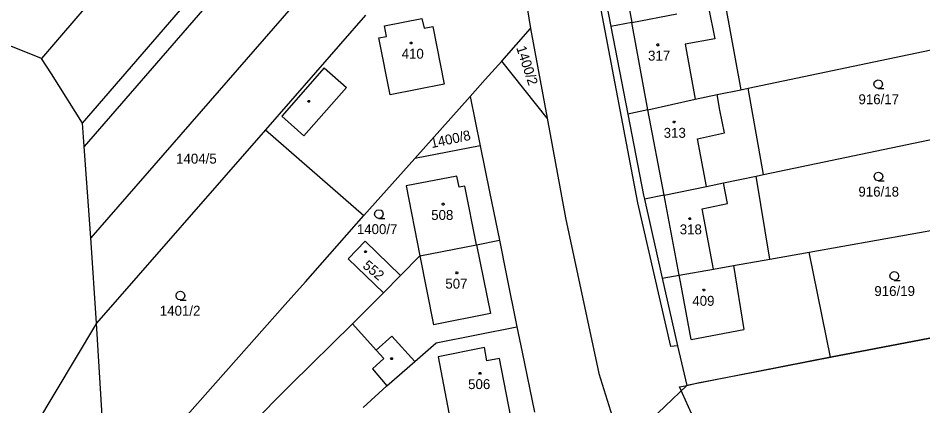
# Model space of a CAD drawing. Extents: x -580630 to -576196, y -1189024 to -1183567.
# Drawn here: x -578252.1 to -578097.2, y -1186521.5 to -1186455.1 of the extents above; entities that cross this region are included whole.
import ezdxf

# ---------------------------------------------------------------- set-up
doc = ezdxf.new("R2010")
doc.units = 0
for name, color, linetype in [('Vrstva 1', 7, 'Continuous'), ('Vrstva 18', 7, 'Continuous'), ('Vrstva 19', 7, 'Continuous'), ('Vrstva 25', 7, 'Continuous'), ('Vrstva 4', 7, 'Continuous'), ('Vrstva 63', 7, 'Continuous')]:
    doc.layers.add(name, color=color, linetype=linetype)

msp = doc.modelspace()

# ---------------------------------------------------------------- linework, layer by layer
at = {"layer": 'Vrstva 1'}
for p, q in [((-578145.98, -1186486.75), (-578167.31, -1186375.02)), ((-578241.05, -1186473.08), (-578195.15, -1186419.85)), ((-578190.62, -1186419.15), (-578240.77, -1186477.1)), ((-578153.4, -1186442.21), (-578150.62, -1186456.53)), ((-578232.6, -1186443.87), (-578248.07, -1186462.01)), ((-578197.88, -1186444.74), (-578239.67, -1186492.73)), ((-578166.19, -1186445.21), (-578164.38, -1186456.91)), ((-578131.03, -1186452.74), (-578128.35, -1186467.36)), ((-578248.07, -1186462.01), (-578265.9, -1186454.87)), ((-578192.65, -1186454.58), (-578209.76, -1186474.23)), ((-578147.03, -1186455.84), (-578150.62, -1186456.53)), ((-578147.03, -1186455.84), (-578139.34, -1186454.35)), ((-578169.31, -1186462.46), (-578164.38, -1186456.91)), ((-578164.38, -1186456.91), (-578161.54, -1186472.21)), ((-578150.62, -1186456.53), (-578147.71, -1186471.54)), ((-578127.09, -1186467.09), (-578081.68, -1186457.54)), ((-578246.39, -1186464.66), (-578248.07, -1186462.01)), ((-578172.13, -1186465.63), (-578169.31, -1186462.46)), ((-578161.54, -1186472.21), (-578169.31, -1186462.46)), ((-578241.05, -1186473.08), (-578246.39, -1186464.66)), ((-578174.72, -1186468.54), (-578172.13, -1186465.63)), ((-578136.17, -1186468.99), (-578132.43, -1186468.21)), ((-578132.43, -1186468.21), (-578128.35, -1186467.36)), ((-578128.35, -1186467.36), (-578127.09, -1186467.09)), ((-578124.47, -1186481.87), (-578127.09, -1186467.09)), ((-578178.01, -1186472.23), (-578174.72, -1186468.54)), ((-578174.72, -1186468.54), (-578173.01, -1186476.97)), ((-578144.27, -1186470.81), (-578136.17, -1186468.99)), ((-578144.27, -1186470.81), (-578147.71, -1186471.54)), ((-578184.16, -1186479.15), (-578178.01, -1186472.23)), ((-578161.54, -1186472.21), (-578158.37, -1186489.3)), ((-578147.71, -1186471.54), (-578145.02, -1186485.42)), ((-578240.77, -1186477.1), (-578241.05, -1186473.08)), ((-578209.76, -1186474.23), (-578238.67, -1186507.31)), ((-578209.76, -1186474.23), (-578192.89, -1186488.9)), ((-578124.47, -1186481.87), (-578083.17, -1186473.26)), ((-578239.67, -1186492.73), (-578240.77, -1186477.1)), ((-578173.01, -1186476.97), (-578184.16, -1186479.15)), ((-578173.01, -1186476.97), (-578171.4, -1186484.84)), ((-578192.89, -1186488.9), (-578184.16, -1186479.15)), ((-578176.98, -1186482.14), (-578185.64, -1186483.83)), ((-578176.61, -1186484.06), (-578176.98, -1186482.14)), ((-578131.32, -1186483.33), (-578125.75, -1186482.14)), ((-578125.75, -1186482.14), (-578124.47, -1186481.87)), ((-578123.4, -1186496.37), (-578125.75, -1186482.14)), ((-578134.26, -1186483.91), (-578131.32, -1186483.33)), ((-578185.64, -1186483.83), (-578183.31, -1186495.8)), ((-578175.6, -1186483.86), (-578176.61, -1186484.06)), ((-578173.64, -1186493.91), (-578175.6, -1186483.86)), ((-578171.4, -1186484.84), (-578169.71, -1186493.14)), ((-578141.5, -1186485.42), (-578134.26, -1186483.91)), ((-578140.36, -1186511.34), (-578145.98, -1186486.75)), ((-578145.02, -1186485.42), (-578144.87, -1186486.08)), ((-578141.5, -1186485.42), (-578144.87, -1186486.08)), ((-578144.87, -1186486.08), (-578141.83, -1186499.64)), ((-578202.92, -1186500.23), (-578192.89, -1186488.9)), ((-578158.37, -1186489.3), (-578152.67, -1186515.93)), ((-578116.66, -1186495.17), (-578084.81, -1186489.5)), ((-578238.67, -1186507.31), (-578239.67, -1186492.73)), ((-578192.66, -1186493.31), (-578195.59, -1186496.32)), ((-578186.64, -1186499.17), (-578192.66, -1186493.31)), ((-578183.31, -1186495.8), (-578173.64, -1186493.91)), ((-578173.64, -1186493.91), (-578169.71, -1186493.14)), ((-578169.71, -1186493.14), (-578168.55, -1186498.86)), ((-578186.64, -1186499.17), (-578183.31, -1186495.8)), ((-578123.4, -1186496.37), (-578116.66, -1186495.17)), ((-578113.05, -1186513.15), (-578116.66, -1186495.17)), ((-578195.59, -1186496.32), (-578189.53, -1186502.14)), ((-578133.05, -1186498.08), (-578129.6, -1186497.47)), ((-578129.6, -1186497.47), (-578123.4, -1186496.37)), ((-578189.53, -1186502.14), (-578186.64, -1186499.17)), ((-578168.55, -1186498.86), (-578166.69, -1186507.97)), ((-578141.83, -1186499.64), (-578138.92, -1186499.12)), ((-578138.92, -1186499.12), (-578133.05, -1186498.08)), ((-578206.4, -1186504.14), (-578202.92, -1186500.23)), ((-578141.83, -1186499.64), (-578139.23, -1186511.21)), ((-578194.85, -1186507.43), (-578189.53, -1186502.14)), ((-578239.6, -1186541.66), (-578206.4, -1186504.14)), ((-578237.12, -1186532.77), (-578238.67, -1186507.31)), ((-578205.39, -1186517.85), (-578194.85, -1186507.43)), ((-578190.8, -1186511.93), (-578194.85, -1186507.43)), ((-578180.5, -1186510.69), (-578166.69, -1186507.97)), ((-578166.69, -1186507.97), (-578165.81, -1186512.27)), ((-578113.05, -1186513.15), (-578087.59, -1186508.27)), ((-578184.2, -1186513.92), (-578180.5, -1186510.69)), ((-578139.23, -1186511.21), (-578140.36, -1186511.34)), ((-578139.23, -1186511.21), (-578137.64, -1186517.99)), ((-578189.5, -1186513.38), (-578190.8, -1186511.93)), ((-578165.81, -1186512.27), (-578163.71, -1186522.57)), ((-578125, -1186515.47), (-578113.05, -1186513.15)), ((-578191.45, -1186515.13), (-578189.5, -1186513.38)), ((-578188.95, -1186518.06), (-578184.2, -1186513.92)), ((-578191.45, -1186515.13), (-578188.95, -1186518.06)), ((-578152.67, -1186515.93), (-578148.69, -1186528.58)), ((-578135.73, -1186517.56), (-578125, -1186515.47)), ((-578137.64, -1186517.99), (-578135.73, -1186517.56)), ((-578245.69, -1186558.1), (-578205.39, -1186517.85)), ((-578188.95, -1186518.06), (-578193.01, -1186521.76)), ((-578138.86, -1186518.24), (-578137.64, -1186517.99)), ((-578134.43, -1186528.02), (-578138.86, -1186518.24))]:
    msp.add_line(p, q, dxfattribs=at)
at = {"layer": 'Vrstva 25'}
for points in [[(-578184.72, -1186459.21), (-578184.63, -1186459.36), (-578184.72, -1186459.51), (-578184.9, -1186459.51), (-578184.99, -1186459.36), (-578184.9, -1186459.21)], [(-578142.51, -1186459.53), (-578142.42, -1186459.68), (-578142.51, -1186459.83), (-578142.69, -1186459.83), (-578142.78, -1186459.68), (-578142.69, -1186459.53)], [(-578202.24, -1186469.22), (-578202.15, -1186469.37), (-578202.24, -1186469.52), (-578202.42, -1186469.52), (-578202.51, -1186469.37), (-578202.42, -1186469.22)], [(-578139.71, -1186472.75), (-578139.62, -1186472.9), (-578139.71, -1186473.05), (-578139.89, -1186473.05), (-578139.98, -1186472.9), (-578139.89, -1186472.75)], [(-578179.24, -1186486.81), (-578179.15, -1186486.96), (-578179.24, -1186487.11), (-578179.42, -1186487.11), (-578179.51, -1186486.96), (-578179.42, -1186486.81)], [(-578137.03, -1186489.28), (-578136.94, -1186489.43), (-578137.03, -1186489.58), (-578137.21, -1186489.58), (-578137.3, -1186489.43), (-578137.21, -1186489.28)], [(-578192.53, -1186494.94), (-578192.44, -1186495.09), (-578192.53, -1186495.24), (-578192.71, -1186495.24), (-578192.8, -1186495.09), (-578192.71, -1186494.94)], [(-578176.88, -1186498.57), (-578176.79, -1186498.72), (-578176.88, -1186498.87), (-578177.06, -1186498.87), (-578177.15, -1186498.72), (-578177.06, -1186498.57)], [(-578134.61, -1186501.51), (-578134.52, -1186501.66), (-578134.61, -1186501.81), (-578134.79, -1186501.81), (-578134.88, -1186501.66), (-578134.79, -1186501.51)], [(-578188.06, -1186513.27), (-578187.97, -1186513.42), (-578188.06, -1186513.57), (-578188.24, -1186513.57), (-578188.33, -1186513.42), (-578188.24, -1186513.27)], [(-578172.94, -1186515.77), (-578172.85, -1186515.92), (-578172.94, -1186516.07), (-578173.12, -1186516.07), (-578173.21, -1186515.92), (-578173.12, -1186515.77)]]:
    msp.add_lwpolyline(points, close=True, dxfattribs=at)
for points in [[(-578104.85, -1186467.15), (-578105.23, -1186467.05), (-578105.5, -1186466.78), (-578105.6, -1186466.41), (-578105.5, -1186466.04), (-578105.23, -1186465.77), (-578104.86, -1186465.67), (-578104.49, -1186465.77), (-578104.22, -1186466.04), (-578104.12, -1186466.42), (-578104.22, -1186466.8), (-578104.49, -1186467.07), (-578104.87, -1186467.17), (-578103.87, -1186467.17)], [(-578104.8, -1186482.96), (-578105.18, -1186482.86), (-578105.45, -1186482.59), (-578105.55, -1186482.22), (-578105.45, -1186481.85), (-578105.18, -1186481.58), (-578104.81, -1186481.48), (-578104.44, -1186481.58), (-578104.17, -1186481.85), (-578104.07, -1186482.23), (-578104.17, -1186482.61), (-578104.44, -1186482.88), (-578104.82, -1186482.98), (-578103.82, -1186482.98)], [(-578190.32, -1186489.39), (-578190.7, -1186489.29), (-578190.97, -1186489.02), (-578191.07, -1186488.65), (-578190.97, -1186488.28), (-578190.7, -1186488.01), (-578190.33, -1186487.91), (-578189.96, -1186488.01), (-578189.69, -1186488.28), (-578189.59, -1186488.66), (-578189.69, -1186489.04), (-578189.96, -1186489.31), (-578190.34, -1186489.41), (-578189.34, -1186489.41)], [(-578102.09, -1186499.98), (-578102.47, -1186499.88), (-578102.74, -1186499.61), (-578102.84, -1186499.24), (-578102.74, -1186498.87), (-578102.47, -1186498.6), (-578102.1, -1186498.5), (-578101.73, -1186498.6), (-578101.46, -1186498.87), (-578101.36, -1186499.25), (-578101.46, -1186499.63), (-578101.73, -1186499.9), (-578102.11, -1186500), (-578101.11, -1186500)], [(-578224.31, -1186503.36), (-578224.69, -1186503.26), (-578224.96, -1186502.99), (-578225.06, -1186502.62), (-578224.96, -1186502.25), (-578224.69, -1186501.98), (-578224.32, -1186501.88), (-578223.95, -1186501.98), (-578223.68, -1186502.25), (-578223.58, -1186502.63), (-578223.68, -1186503.01), (-578223.95, -1186503.28), (-578224.33, -1186503.38), (-578223.33, -1186503.38)]]:
    msp.add_lwpolyline(points, dxfattribs=at)
at = {"layer": 'Vrstva 4'}
for p, q in [((-578149.76, -1186441.56), (-578147.03, -1186455.84)), ((-578133.9, -1186453.3), (-578132.85, -1186458.63)), ((-578189.38, -1186456.46), (-578182.96, -1186455.19)), ((-578182.96, -1186455.19), (-578182.61, -1186456.83)), ((-578144.27, -1186470.81), (-578147.03, -1186455.84)), ((-578189.04, -1186458.23), (-578189.38, -1186456.46)), ((-578182.61, -1186456.83), (-578181.08, -1186456.54)), ((-578181.08, -1186456.54), (-578179.15, -1186466.39)), ((-578190.36, -1186458.49), (-578189.04, -1186458.23)), ((-578188.43, -1186468.25), (-578190.36, -1186458.49)), ((-578132.85, -1186458.63), (-578137.88, -1186459.58)), ((-578137.88, -1186459.58), (-578136.17, -1186468.99)), ((-578199.69, -1186463.65), (-578206.95, -1186471.92)), ((-578199.69, -1186463.65), (-578195.9, -1186466.99)), ((-578179.15, -1186466.39), (-578188.43, -1186468.25)), ((-578195.9, -1186466.99), (-578203.16, -1186475.25)), ((-578131.95, -1186470.86), (-578132.43, -1186468.21)), ((-578141.5, -1186485.42), (-578144.27, -1186470.81)), ((-578131.18, -1186474.75), (-578131.95, -1186470.86)), ((-578203.16, -1186475.25), (-578206.95, -1186471.92)), ((-578135.79, -1186475.77), (-578131.18, -1186474.75)), ((-578134.26, -1186483.91), (-578135.79, -1186475.77)), ((-578130.64, -1186486.87), (-578131.32, -1186483.33)), ((-578138.92, -1186499.12), (-578141.5, -1186485.42)), ((-578134.99, -1186487.75), (-578130.64, -1186486.87)), ((-578133.05, -1186498.08), (-578134.99, -1186487.75)), ((-578173.64, -1186493.91), (-578171.24, -1186505.69)), ((-578183.31, -1186495.8), (-578181, -1186507.64)), ((-578129.6, -1186497.47), (-578127.85, -1186508.44)), ((-578138.72, -1186500.26), (-578138.92, -1186499.12)), ((-578136.88, -1186510.15), (-578138.72, -1186500.26)), ((-578171.24, -1186505.69), (-578181, -1186507.64)), ((-578136.88, -1186510.15), (-578127.85, -1186508.44)), ((-578190.8, -1186511.93), (-578188.14, -1186509.54)), ((-578188.14, -1186509.54), (-578184.2, -1186513.92)), ((-578172.27, -1186511.51), (-578180.16, -1186513.07)), ((-578171.83, -1186513.78), (-578172.27, -1186511.51)), ((-578180.16, -1186513.07), (-578177.85, -1186525.25)), ((-578169.67, -1186513.37), (-578171.83, -1186513.78)), ((-578167.76, -1186523.34), (-578169.67, -1186513.37))]:
    msp.add_line(p, q, dxfattribs=at)
at = {"layer": 'Vrstva 63'}
for p, q in [((-578238.67, -1186507.31), (-578251.277, -1186528.329)), ((-578237.12, -1186532.77), (-578238.67, -1186507.31)), ((-578087.59, -1186508.27), (-578113.05, -1186513.15)), ((-578113.05, -1186513.15), (-578137.64, -1186517.99)), ((-578137.64, -1186517.99), (-578148.69, -1186528.58))]:
    msp.add_line(p, q, dxfattribs=at)

# ---------------------------------------------------------------- texts
at = {"layer": 'Vrstva 18'}
for s, rotation, p in [('1400/2', 288.19777, (-578166.838, -1186460.184)), ('1400/8', 12.08941, (-578181.293, -1186477.376))]:
    msp.add_text(s, height=1.7, rotation=rotation, dxfattribs=at).set_placement(p)
for s, p in [('916/17', (-578108.236, -1186469.85)), ('1404/5', (-578225.048, -1186480.02)), ('916/18', (-578108.246, -1186485.66)), ('1400/7', (-578194.108, -1186492.09)), ('916/19', (-578105.516, -1186502.68)), ('1401/2', (-578227.837, -1186506.06))]:
    msp.add_text(s, height=1.7, dxfattribs=at).set_placement(p)
at = {"layer": 'Vrstva 19'}
for s, p in [('410', (-578186.443, -1186462.06)), ('317', (-578144.253, -1186462.38)), ('313', (-578141.58, -1186475.6)), ('508', (-578181.378, -1186489.66)), ('318', (-578138.833, -1186492.13)), ('507', (-578178.958, -1186501.42)), ('409', (-578136.681, -1186504.36)), ('506', (-578175.058, -1186518.62))]:
    msp.add_text(s, height=1.7, dxfattribs=at).set_placement(p)
msp.add_text('552', height=1.7, rotation=320.28341, dxfattribs=at).set_placement((-578193.242, -1186497.714))

doc.saveas('drawing.dxf')
